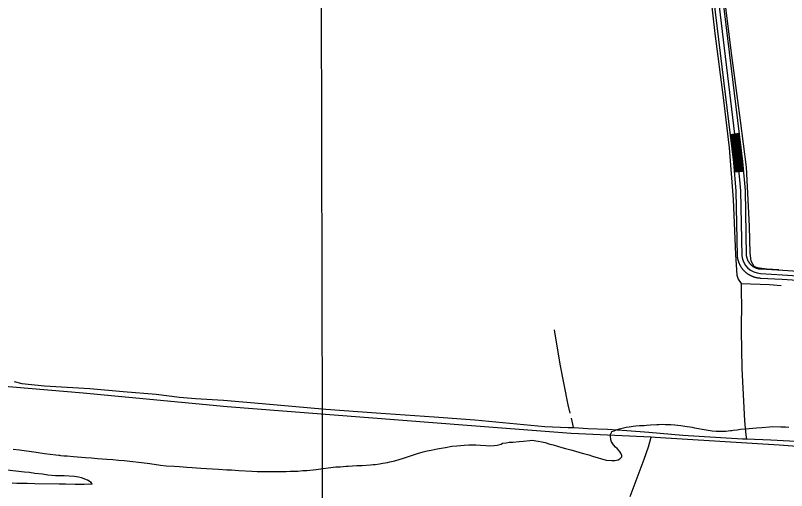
# Model space of a CAD drawing. Extents: x 3329332 to 3367211, y 631066 to 656469.
# Drawn here: x 3358753 to 3361295, y 637524 to 639089 of the extents above; entities that cross this region are included whole.
import ezdxf

# ---------------------------------------------------------------- set-up
doc = ezdxf.new("R2010")
doc.units = 0
for name, color, linetype in [('V-GRID-MAJR', 7, 'Continuous'), ('V-ROAD-CNTR', 7, 'Continuous'), ('V-SITE-VEGE', 7, 'Continuous'), ('V-TOPO-SHOR', 7, 'Continuous')]:
    doc.layers.add(name, color=color, linetype=linetype)

msp = doc.modelspace()

# ---------------------------------------------------------------- linework, layer by layer
at = {"layer": 'V-GRID-MAJR'}
msp.add_spline([(3359767.9, 636497.8), (3359754.7, 642557.2), (3359741.4, 648618.5), (3359728.2, 654679.9), (3359728.2, 654681.8)], degree=3, dxfattribs=at)
at = {"layer": 'V-ROAD-CNTR'}
for p, q in [((3361138.2, 638699.5), (3361108.4, 638695.9)), ((3361152.2, 638574.8), (3361122.3, 638572.1))]:
    msp.add_line(p, q, dxfattribs=at)
for points in [[(3360966.5, 639988.2), (3361058.3, 639237.6), (3361134.3, 638606.3), (3361142.8, 638511), (3361146.9, 638297.2)], [(3361073.1, 639239.4), (3361149.2, 638607.9), (3361157.8, 638511.8), (3361161.9, 638298.3), (3361161.9, 638298), (3361162.1, 638297.2), (3361162.2, 638296.2), (3361162.4, 638295.4), (3361162.5, 638294.5), (3361162.7, 638293.6), (3361162.9, 638292.8), (3361163.1, 638292), (3361163.3, 638291.1), (3361163.6, 638290.2), (3361163.8, 638289.4), (3361164.1, 638288.5), (3361164.4, 638287.7), (3361164.7, 638286.9), (3361165, 638286), (3361165.3, 638285.2), (3361165.7, 638284.4), (3361166, 638283.6), (3361166.4, 638282.8), (3361166.8, 638282), (3361167.2, 638281.2), (3361167.6, 638280.5), (3361168, 638279.7), (3361168.4, 638278.9), (3361168.9, 638278.1), (3361169.4, 638277.4), (3361169.9, 638276.6), (3361170.3, 638275.9), (3361170.8, 638275.2), (3361171.4, 638274.5), (3361171.9, 638273.7), (3361172.4, 638273.1), (3361173, 638272.4), (3361173.6, 638271.7), (3361174.1, 638271), (3361174.7, 638270.4), (3361175.3, 638269.7), (3361175.9, 638269.1), (3361176.5, 638268.5), (3361177.2, 638267.8), (3361177.8, 638267.2), (3361178.5, 638266.6), (3361179.2, 638266), (3361179.8, 638265.5), (3361180.5, 638264.9), (3361181.2, 638264.4), (3361181.9, 638263.9), (3361182.6, 638263.3), (3361183.3, 638262.8), (3361184.1, 638262.3), (3361184.8, 638261.8), (3361185.5, 638261.4), (3361186.3, 638260.9), (3361187.1, 638260.4), (3361187.8, 638260), (3361188.6, 638259.6), (3361189.4, 638259.2), (3361190.2, 638258.8), (3361191, 638258.4), (3361191.8, 638258.1), (3361192.6, 638257.7), (3361193.4, 638257.4), (3361194.2, 638257.1), (3361195.1, 638256.8), (3361195.9, 638256.5), (3361196.8, 638256.2), (3361197.6, 638255.9), (3361198.5, 638255.7), (3361199.3, 638255.5), (3361200.1, 638255.2), (3361201, 638255), (3361201.9, 638254.9), (3361202.7, 638254.7), (3361203.6, 638254.5), (3361204.5, 638254.4), (3361205.4, 638254.3), (3361206.3, 638254.1), (3361207.1, 638254.1), (3361208, 638254), (3361208.9, 638253.9), (3361209.8, 638253.9), (3361210, 638253.8), (3361282.3, 638249.8), (3361947.4, 638204.8)], [(3361043.4, 639235.8), (3361119.4, 638604.7), (3361127.8, 638510.2), (3361131.9, 638296.2), (3361132.2, 638294.2), (3361132.4, 638292.8), (3361132.6, 638291.4), (3361132.8, 638290), (3361133.1, 638288.6), (3361133.4, 638287.3), (3361133.7, 638285.9), (3361134, 638284.5), (3361134.4, 638283.2), (3361134.8, 638281.8), (3361135.2, 638280.5), (3361135.6, 638279.2), (3361136.1, 638277.8), (3361136.5, 638276.5), (3361137, 638275.2), (3361137.6, 638273.9), (3361138.1, 638272.6), (3361138.7, 638271.3), (3361139.3, 638270), (3361139.9, 638268.7), (3361140.5, 638267.5), (3361141.2, 638266.2), (3361141.8, 638265), (3361142.5, 638263.8), (3361143.3, 638262.6), (3361144, 638261.4), (3361144.8, 638260.2), (3361145.5, 638259), (3361146.4, 638257.8), (3361147.2, 638256.7), (3361148, 638255.6), (3361148.9, 638254.5), (3361149.8, 638253.4), (3361150.6, 638252.3), (3361151.6, 638251.2), (3361152.5, 638250.1), (3361153.5, 638249.2), (3361154.4, 638248.1), (3361155.4, 638247.1), (3361156.4, 638246.1), (3361157.5, 638245.2), (3361158.5, 638244.2), (3361159.5, 638243.3), (3361160.7, 638242.4), (3361161.7, 638241.5), (3361162.8, 638240.7), (3361164, 638239.8), (3361165.1, 638239), (3361166.2, 638238.2), (3361167.4, 638237.4), (3361168.6, 638236.6), (3361169.8, 638235.8), (3361171, 638235.1), (3361172.2, 638234.4), (3361173.4, 638233.7), (3361174.7, 638233), (3361175.9, 638232.4), (3361177.2, 638231.8), (3361178.5, 638231.2), (3361179.7, 638230.6), (3361181, 638230.1), (3361182.3, 638229.5), (3361183.7, 638229), (3361185, 638228.5), (3361186.3, 638228.1), (3361187.6, 638227.6), (3361189, 638227.2), (3361190.3, 638226.8), (3361191.7, 638226.4), (3361193.1, 638226.1), (3361194.4, 638225.8), (3361195.8, 638225.5), (3361197.2, 638225.2), (3361198.6, 638224.9), (3361200, 638224.7), (3361201.3, 638224.5), (3361202.7, 638224.4), (3361204.2, 638224.2), (3361205.6, 638224.1), (3361206.9, 638224), (3361208.3, 638223.9), (3361208.5, 638223.9), (3361280.4, 638219.9), (3361945.4, 638174.9)], [(3361111.4, 638696.2), (3361122.4, 638605.1), (3361125.3, 638572.4)], [(3361114.4, 638696.6), (3361125.4, 638605.4), (3361128.3, 638572.7)], [(3361117.4, 638696.9), (3361128.4, 638605.7), (3361131.3, 638572.9)], [(3361120.3, 638697.3), (3361131.3, 638606), (3361134.3, 638573.2)], [(3361123.3, 638697.7), (3361134.3, 638606.3), (3361137.2, 638573.5)], [(3361126.3, 638698), (3361137.3, 638606.6), (3361140.2, 638573.7)], [(3361129.3, 638698.4), (3361140.3, 638606.9), (3361143.2, 638574)], [(3361132.3, 638698.7), (3361143.3, 638607.2), (3361146.2, 638574.3)], [(3361135.2, 638699.1), (3361146.3, 638607.6), (3361149.2, 638574.5)], [(3361209.2, 638238.9), (3361281.4, 638234.8), (3361946.4, 638189.8), (3362851.1, 638131.5), (3363247.2, 638105.2)]]:
    msp.add_lwpolyline(points, dxfattribs=at)
msp.add_arc((3361212.2, 638304.4), 65.6, 186.2827, 267.451, dxfattribs=at)
at = {"layer": 'V-SITE-VEGE'}
for points in [[(3359449.6, 637592.2), (3359465.6, 637591.6), (3359489.4, 637589.9), (3359532.8, 637588.1), (3359549.4, 637586.9), (3359591.2, 637586.7), (3359612.4, 637587.1), (3359645.5, 637586.8), (3359658.4, 637587.3), (3359677.6, 637588.2), (3359684.3, 637588.1), (3359700.8, 637589.6), (3359713.3, 637590), (3359744.8, 637593.4), (3359767.6, 637596.4), (3359784.1, 637598.4), (3359809, 637601.8), (3359824, 637602.2), (3359843.6, 637603.7), (3359850.3, 637604.7), (3359878.8, 637606), (3359896.4, 637606.4), (3359923.3, 637608.3), (3359932, 637609.3), (3359939.3, 637609.8), (3359953.3, 637611.8), (3359964.6, 637613.7), (3359979.1, 637616.8), (3359987.4, 637618.8), (3360003.5, 637622.3), (3360035.1, 637631.9), (3360078.1, 637646.1), (3360097.2, 637651.2), (3360110.7, 637654.2), (3360123.1, 637656.7), (3360142.8, 637661.2), (3360156.8, 637663.2), (3360170.7, 637666.2), (3360192, 637669.7), (3360208, 637671.6), (3360231.8, 637673.6), (3360247.3, 637674.5), (3360270.6, 637674.3), (3360285.5, 637673.2), (3360304.1, 637672.6), (3360315.5, 637671.5), (3360331.5, 637672.4), (3360341.4, 637672.9), (3360349.7, 637675.4), (3360353.8, 637676.4), (3360359, 637679.5), (3360370.4, 637681.5), (3360380.2, 637682.9), (3360392.6, 637683.4), (3360413.3, 637685.8), (3360427.8, 637686.3), (3360448.5, 637689.2), (3360457.3, 637689.7), (3360468.6, 637687.6), (3360475.9, 637687), (3360488.3, 637683.8), (3360498.6, 637681.7), (3360514.6, 637676.9), (3360525.9, 637674.3), (3360554.3, 637665.8), (3360565.7, 637662.1), (3360583.2, 637657.9), (3360595.6, 637654.2), (3360613.1, 637649.4), (3360625.5, 637646.2), (3360642.6, 637641.5), (3360655.5, 637637.2), (3360700.3, 637624), (3360718.9, 637622.4), (3360728.8, 637623.3), (3360739.6, 637625.3), (3360745.3, 637627.9), (3360751.6, 637634.6), (3360752.1, 637639.2), (3360748.6, 637647), (3360744, 637653.7), (3360736.3, 637662.6), (3360731.1, 637666.7), (3360724.4, 637674.5), (3360717.3, 637684.4), (3360715.3, 637691.1), (3360714.3, 637703.6), (3360714.3, 637709.2), (3360715.9, 637712.3), (3360717.5, 637714.4), (3360719, 637718), (3360726.3, 637720.5), (3360733, 637723.6), (3360743.9, 637727.1), (3360766.2, 637732.2), (3360775.5, 637733.7), (3360789.5, 637735.6), (3360798.3, 637736.6), (3360809.6, 637737.6), (3360813.8, 637737.6), (3360825.1, 637738.5)], [(3360825.1, 637738.5), (3360833.4, 637739), (3360845.8, 637740.5), (3360867, 637741.9), (3360874.3, 637741.8), (3360886.7, 637742.3), (3360896, 637741.7), (3360913.6, 637741.6), (3360927, 637739.9), (3360946.6, 637738.3), (3360959.5, 637736.1), (3360983.3, 637732.3), (3360991, 637730.7), (3361029.3, 637723.8), (3361049.4, 637721.1), (3361063.3, 637719.9), (3361094.4, 637719.7), (3361110.4, 637721.2), (3361114.5, 637721.7), (3361119.2, 637722.7), (3361131.6, 637724.2), (3361142.5, 637725.6), (3361159, 637727.6), (3361183.3, 637729.5), (3361195.8, 637731), (3361212.8, 637731.4), (3361238.2, 637733.8), (3361249, 637734.3), (3361276.4, 637734.1), (3361291.4, 637733.5), (3361302.8, 637732.4)], [(3358745.4, 637659.8), (3358767.1, 637657.6), (3358821.4, 637650.5), (3358849.3, 637646.2), (3358886.4, 637641.3), (3358895.7, 637640.2), (3358898.8, 637640.2), (3358901.9, 637639.7), (3358912.8, 637638.6), (3358924.2, 637638), (3358944.8, 637636.3), (3358983.6, 637632.4), (3359004.2, 637631.3), (3359023.9, 637629.6), (3359053.9, 637627.3), (3359074, 637626.2), (3359092.6, 637624.5), (3359111.2, 637623.3), (3359187.7, 637614.6), (3359196.4, 637613), (3359231.6, 637607.6), (3359249.6, 637605.4), (3359276, 637604.7), (3359293.6, 637603), (3359317.9, 637601.3), (3359335.4, 637599.7), (3359363.8, 637597.9), (3359383, 637596.3), (3359422.2, 637594), (3359449.6, 637592.2)], [(3358742.1, 637549.2), (3358757.6, 637548.6), (3358774.2, 637548.5), (3358791.8, 637547.8), (3358816.6, 637546.6), (3358897.7, 637546.1), (3358918.4, 637545.5), (3358950.5, 637545.3), (3358979.9, 637545.1), (3358992.8, 637545.5), (3359006.3, 637545.4), (3359002.7, 637550.6), (3358990.3, 637557.9), (3358971.3, 637565.3), (3358961.5, 637568), (3358947.5, 637570.1), (3358913.9, 637571.9), (3358900.5, 637572), (3358885, 637572.6), (3358860.2, 637574.8), (3358842.6, 637577.5), (3358816.8, 637580.2), (3358799.2, 637582.9), (3358782.7, 637584.1), (3358754.8, 637587.9), (3358707.3, 637593.4)]]:
    msp.add_lwpolyline(points, dxfattribs=at)
at = {"layer": 'V-TOPO-SHOR'}
msp.add_line((3360839.4, 637668.4), (3360848.7, 637699.5), dxfattribs=at)
for points in [[(3361031.2, 639617.4), (3361054.9, 639413.9), (3361082.2, 639203.8), (3361111.5, 638973.7), (3361141.6, 638743.1), (3361161.6, 638589.3), (3361171.6, 638394.8), (3361173.2, 638306.2), (3361176.5, 638280.6), (3361186.4, 638262.8), (3361197.9, 638258.9), (3361230.3, 638254.6), (3361269.6, 638251.6)], [(3361019.2, 639376), (3361032, 639263.1), (3361058.9, 639029.4), (3361086.2, 638818.3), (3361105.5, 638652.4), (3361119.1, 638482), (3361127, 638301.9), (3361130.4, 638233.7), (3361134.8, 638220.2), (3361145.7, 638205.6), (3361144.7, 638178.7), (3361146.2, 638131.8), (3361145.5, 638067.4), (3361145.4, 638049.7)], [(3361145.7, 638205.6), (3361238.8, 638202.1), (3361276.8, 638199.1)], [(3360528.9, 638052.7), (3360547.7, 637940.5), (3360574, 637806.1), (3360580.7, 637778.9)], [(3361145.4, 638049.7), (3361147.4, 637925.8), (3361156, 637753.2), (3361160.6, 637706.5), (3361162.6, 637693.8)], [(3363484.6, 637520.7), (3363166.8, 637542.2), (3362796.1, 637564.7), (3362424.7, 637590.1), (3362038.7, 637617.6), (3361663.8, 637643.6), (3361270.2, 637673.3), (3360861.9, 637698.9), (3360848.7, 637699.5), (3360584.3, 637711.8), (3360242.2, 637737.6), (3359804, 637771.7), (3359451.4, 637799.7), (3358976.5, 637844.5), (3358626, 637873.9), (3358386.1, 637895.6), (3358050.9, 637922.8), (3357945.2, 637930.4)], [(3358749.2, 637882.8), (3358774.2, 637876.4), (3358848.6, 637869), (3358998.2, 637860.4), (3359108, 637849.9), (3359217.2, 637840.9), (3359294.4, 637831.3), (3359346.6, 637827.5), (3359439.1, 637821.4), (3359566.3, 637810.8), (3359776.3, 637791.4), (3359941.9, 637779.9), (3360133.1, 637766.8), (3360267.4, 637756.9), (3360498.2, 637735.3), (3360574.7, 637732), (3360591.6, 637731.3), (3360594.9, 637731.2), (3360640.1, 637728.8), (3360704.1, 637725.6), (3360768.1, 637721.7), (3360840.4, 637716.4), (3360952.4, 637706.6), (3361149.9, 637694.2), (3361162.6, 637693.8), (3361242.4, 637690.9), (3361365.6, 637683.8)], [(3360584.8, 637762.2), (3360588.9, 637742.7), (3360591.6, 637731.3)], [(3360779.2, 637504.6), (3360825.9, 637626.7), (3360839.4, 637668.4)]]:
    msp.add_lwpolyline(points, dxfattribs=at)

doc.saveas('drawing.dxf')
